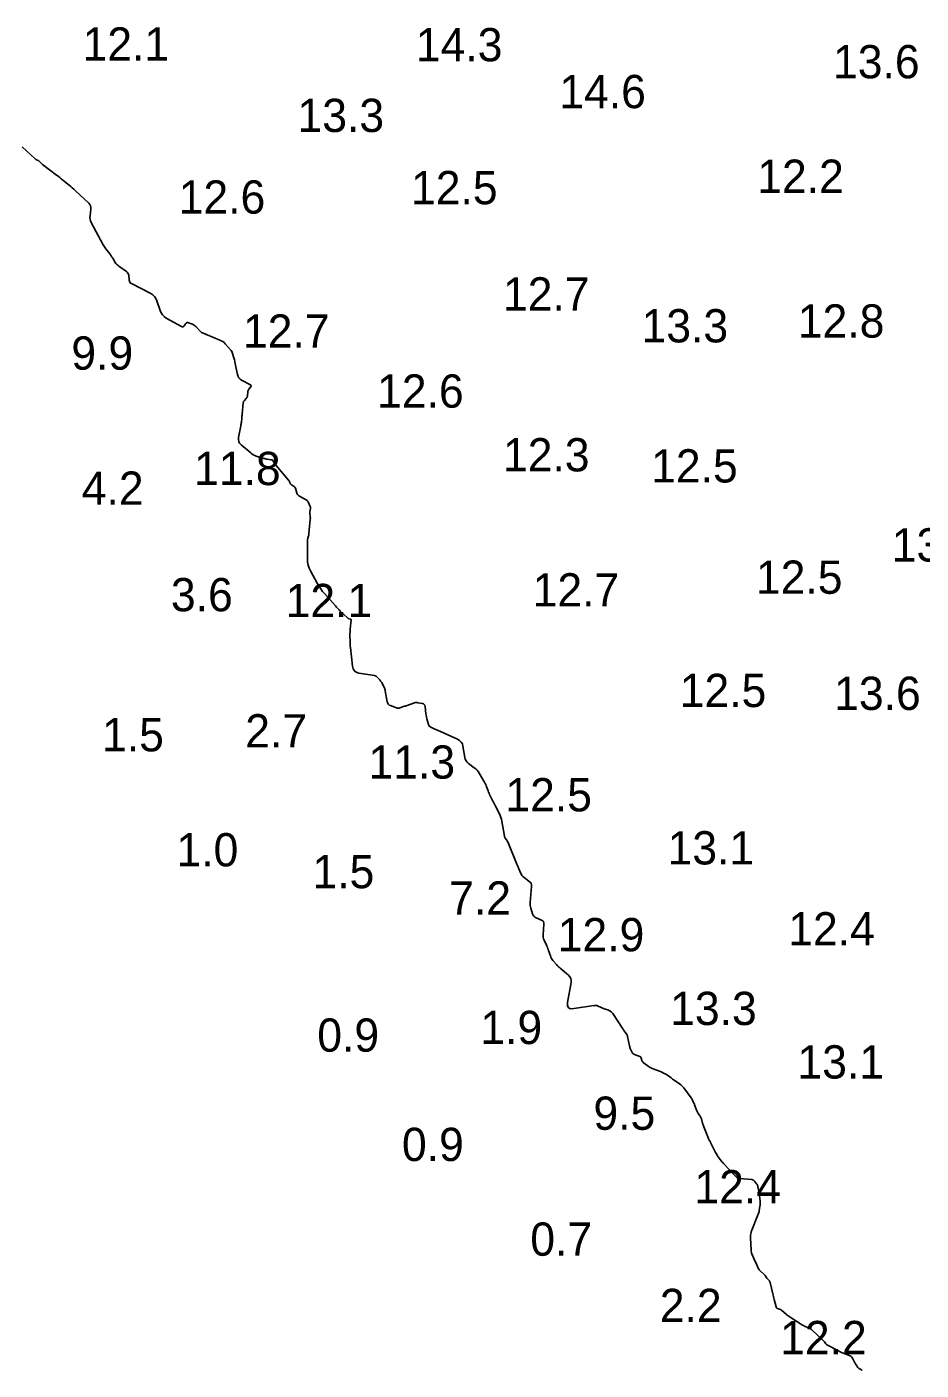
# Model space of a CAD drawing. Extents: x 815352 to 820877, y 582403 to 597439.
# Drawn here: x 818143.8 to 818278.3, y 595113.1 to 595315 of the extents above; entities that cross this region are included whole.
import ezdxf

# ---------------------------------------------------------------- set-up
doc = ezdxf.new("R2010")
doc.units = 0
doc.layers.add('V-CONT-EL12', color=7, linetype='Continuous')
doc.layers.add('V-TOPO-SOUN', color=7, linetype='Continuous')

msp = doc.modelspace()

# ---------------------------------------------------------------- linework, layer by layer
at = {"layer": 'V-CONT-EL12'}
msp.add_lwpolyline([(818269.4, 595113.03), (818269.34, 595113.08), (818269.28, 595113.12), (818269.22, 595113.15), (818268.96, 595113.29), (818268.9, 595113.33), (818268.85, 595113.37), (818268.8, 595113.42), (818268.76, 595113.48), (818268.51, 595113.84), (818268.46, 595113.92), (818268.4, 595114), (818268.35, 595114.09), (818268.31, 595114.17), (818267.93, 595114.87), (818267.84, 595115), (818267.73, 595115.11), (818267.61, 595115.2), (818267.46, 595115.27), (818266.59, 595115.59), (818266.39, 595115.67), (818266.2, 595115.75), (818266.01, 595115.84), (818265.83, 595115.94), (818264.18, 595116.83), (818264.11, 595116.87), (818264.05, 595116.92), (818264, 595116.98), (818263.95, 595117.04), (818263.76, 595117.3), (818263.71, 595117.36), (818263.66, 595117.42), (818263.6, 595117.48), (818263.54, 595117.54), (818261.9, 595119.05), (818261.77, 595119.16), (818261.63, 595119.25), (818261.49, 595119.34), (818261.34, 595119.41), (818260.72, 595119.68), (818260.56, 595119.75), (818260.41, 595119.82), (818260.27, 595119.91), (818260.12, 595120), (818258.56, 595121.02), (818258.42, 595121.12), (818258.28, 595121.21), (818258.15, 595121.32), (818258.02, 595121.42), (818257.26, 595122.06), (818257.25, 595122.07), (818257.24, 595122.08), (818257.23, 595122.09), (818257.22, 595122.1), (818257.18, 595122.16), (818257.17, 595122.17), (818257.16, 595122.18), (818257.15, 595122.19), (818257.13, 595122.2), (818256.66, 595122.34), (818256.59, 595122.38), (818256.53, 595122.42), (818256.48, 595122.49), (818256.45, 595122.56), (818256.16, 595123.69), (818256.11, 595123.9), (818256.05, 595124.12), (818256, 595124.34), (818255.95, 595124.55), (818255.55, 595126.26), (818255.52, 595126.34), (818255.49, 595126.41), (818255.45, 595126.48), (818255.4, 595126.54), (818255.17, 595126.8), (818255.12, 595126.85), (818255.07, 595126.91), (818255.02, 595126.97), (818254.98, 595127.03), (818254.81, 595127.28), (818254.76, 595127.34), (818254.71, 595127.4), (818254.66, 595127.46), (818254.61, 595127.51), (818254.11, 595127.95), (818254.01, 595128.05), (818253.93, 595128.15), (818253.86, 595128.26), (818253.79, 595128.38), (818253.4, 595129.23), (818253.33, 595129.38), (818253.26, 595129.54), (818253.19, 595129.69), (818253.12, 595129.84), (818252.85, 595130.45), (818252.79, 595130.61), (818252.75, 595130.77), (818252.72, 595130.93), (818252.7, 595131.09), (818252.6, 595132.97), (818252.6, 595133.07), (818252.6, 595133.16), (818252.61, 595133.26), (818252.63, 595133.35), (818252.7, 595133.74), (818252.72, 595133.83), (818252.75, 595133.93), (818252.78, 595134.02), (818252.82, 595134.11), (818253.78, 595136.51), (818253.83, 595136.63), (818253.87, 595136.76), (818253.9, 595136.89), (818253.93, 595137.02), (818254.03, 595137.69), (818254.04, 595137.76), (818254.05, 595137.82), (818254.06, 595137.88), (818254.06, 595137.95), (818254.09, 595138.2), (818254.09, 595138.27), (818254.09, 595138.33), (818254.09, 595138.39), (818254.08, 595138.46), (818253.93, 595139.68), (818253.91, 595139.8), (818253.89, 595139.92), (818253.87, 595140.04), (818253.84, 595140.16), (818253.74, 595140.65), (818253.71, 595140.76), (818253.67, 595140.88), (818253.61, 595140.98), (818253.54, 595141.08), (818253.22, 595141.49), (818253.14, 595141.58), (818253.04, 595141.65), (818252.93, 595141.69), (818252.81, 595141.71), (818250.97, 595141.86), (818250.84, 595141.88), (818250.71, 595141.93), (818250.6, 595141.99), (818250.5, 595142.08), (818250.11, 595142.48), (818250.01, 595142.58), (818249.92, 595142.68), (818249.82, 595142.78), (818249.72, 595142.88), (818248.7, 595143.97), (818248.58, 595144.11), (818248.45, 595144.26), (818248.33, 595144.4), (818248.21, 595144.55), (818247.75, 595145.15), (818247.63, 595145.31), (818247.53, 595145.46), (818247.43, 595145.63), (818247.35, 595145.79), (818246.67, 595147.18), (818246.64, 595147.24), (818246.61, 595147.29), (818246.58, 595147.35), (818246.54, 595147.41), (818246.41, 595147.63), (818246.38, 595147.69), (818246.35, 595147.75), (818246.32, 595147.81), (818246.29, 595147.87), (818245.59, 595149.64), (818245.54, 595149.78), (818245.49, 595149.92), (818245.44, 595150.06), (818245.4, 595150.2), (818245.23, 595150.84), (818245.19, 595150.95), (818245.15, 595151.06), (818245.1, 595151.16), (818245.03, 595151.26), (818244.77, 595151.64), (818244.71, 595151.74), (818244.65, 595151.84), (818244.6, 595151.95), (818244.55, 595152.05), (818244.22, 595152.95), (818244.18, 595153.04), (818244.15, 595153.13), (818244.11, 595153.22), (818244.07, 595153.31), (818243.91, 595153.67), (818243.87, 595153.76), (818243.83, 595153.84), (818243.77, 595153.92), (818243.72, 595154), (818242.57, 595155.5), (818242.43, 595155.66), (818242.29, 595155.82), (818242.13, 595155.95), (818241.96, 595156.08), (818241.14, 595156.64), (818241.02, 595156.72), (818240.9, 595156.8), (818240.78, 595156.89), (818240.67, 595156.98), (818240.13, 595157.4), (818240.05, 595157.46), (818239.97, 595157.51), (818239.89, 595157.56), (818239.81, 595157.61), (818239.46, 595157.78), (818239.37, 595157.83), (818239.29, 595157.87), (818239.2, 595157.91), (818239.11, 595157.94), (818237.85, 595158.43), (818237.68, 595158.5), (818237.52, 595158.58), (818237.36, 595158.68), (818237.21, 595158.78), (818236.48, 595159.33), (818236.41, 595159.39), (818236.36, 595159.45), (818236.32, 595159.53), (818236.29, 595159.61), (818236.19, 595159.95), (818236.16, 595160.03), (818236.12, 595160.1), (818236.06, 595160.15), (818235.98, 595160.19), (818235.19, 595160.49), (818235.07, 595160.55), (818234.97, 595160.63), (818234.89, 595160.72), (818234.82, 595160.83), (818234.59, 595161.31), (818234.54, 595161.43), (818234.5, 595161.55), (818234.46, 595161.68), (818234.43, 595161.81), (818234.14, 595163.21), (818234.11, 595163.31), (818234.07, 595163.42), (818234.02, 595163.52), (818233.96, 595163.61), (818233.7, 595163.98), (818233.63, 595164.08), (818233.57, 595164.17), (818233.5, 595164.26), (818233.44, 595164.36), (818231.93, 595166.66), (818231.88, 595166.72), (818231.83, 595166.78), (818231.77, 595166.84), (818231.71, 595166.89), (818231.45, 595167.08), (818231.38, 595167.12), (818231.31, 595167.16), (818231.24, 595167.19), (818231.17, 595167.22), (818230.63, 595167.4), (818230.51, 595167.44), (818230.4, 595167.48), (818230.28, 595167.52), (818230.17, 595167.57), (818229.63, 595167.82), (818229.5, 595167.87), (818229.37, 595167.89), (818229.23, 595167.9), (818229.1, 595167.89), (818226.04, 595167.41), (818225.57, 595167.4), (818225.26, 595167.55), (818225.11, 595167.86), (818225.13, 595168.34), (818225.66, 595171.32), (818225.68, 595171.64), (818225.62, 595171.93), (818225.48, 595172.2), (818225.26, 595172.43), (818224.02, 595173.49), (818223.87, 595173.62), (818223.72, 595173.76), (818223.58, 595173.9), (818223.45, 595174.04), (818222.91, 595174.64), (818222.79, 595174.8), (818222.68, 595174.96), (818222.6, 595175.14), (818222.53, 595175.32), (818222.26, 595176.15), (818222.19, 595176.35), (818222.12, 595176.55), (818222.03, 595176.74), (818221.95, 595176.94), (818221.59, 595177.7), (818221.51, 595177.89), (818221.46, 595178.09), (818221.44, 595178.29), (818221.44, 595178.5), (818221.57, 595180.11), (818221.56, 595180.31), (818221.5, 595180.48), (818221.38, 595180.62), (818221.2, 595180.72), (818220.38, 595181.07), (818220.2, 595181.17), (818220.05, 595181.31), (818219.93, 595181.47), (818219.85, 595181.66), (818219.6, 595182.5), (818219.54, 595182.71), (818219.51, 595182.93), (818219.5, 595183.14), (818219.51, 595183.36), (818219.71, 595185.77), (818219.71, 595186), (818219.65, 595186.2), (818219.54, 595186.37), (818219.37, 595186.53), (818218.53, 595187.16), (818218.39, 595187.28), (818218.27, 595187.41), (818218.17, 595187.56), (818218.08, 595187.72), (818217.79, 595188.41), (818217.72, 595188.59), (818217.65, 595188.76), (818217.58, 595188.93), (818217.51, 595189.11), (818216.14, 595192.46), (818216.1, 595192.54), (818216.06, 595192.61), (818216.02, 595192.68), (818215.97, 595192.75), (818215.75, 595193.01), (818215.71, 595193.08), (818215.67, 595193.15), (818215.64, 595193.23), (818215.62, 595193.31), (818215.24, 595195.6), (818215.19, 595195.88), (818215.11, 595196.16), (818215.01, 595196.42), (818214.89, 595196.68), (818214.3, 595197.83), (818214.2, 595198.03), (818214.11, 595198.22), (818214.01, 595198.42), (818213.91, 595198.61), (818213.5, 595199.42), (818213.41, 595199.6), (818213.33, 595199.78), (818213.25, 595199.97), (818213.18, 595200.15), (818212.89, 595200.9), (818212.82, 595201.08), (818212.74, 595201.26), (818212.65, 595201.44), (818212.55, 595201.62), (818211.83, 595202.82), (818211.68, 595203.04), (818211.51, 595203.25), (818211.32, 595203.44), (818211.1, 595203.62), (818210.21, 595204.27), (818210.01, 595204.45), (818209.86, 595204.65), (818209.75, 595204.89), (818209.68, 595205.14), (818209.4, 595206.84), (818209.31, 595207.19), (818209.14, 595207.48), (818208.9, 595207.72), (818208.59, 595207.9), (818205.57, 595209.25), (818205.44, 595209.31), (818205.31, 595209.37), (818205.19, 595209.43), (818205.06, 595209.49), (818204.55, 595209.73), (818204.43, 595209.8), (818204.34, 595209.89), (818204.27, 595210), (818204.22, 595210.12), (818203.99, 595210.97), (818203.94, 595211.15), (818203.9, 595211.34), (818203.87, 595211.53), (818203.84, 595211.72), (818203.7, 595212.85), (818203.66, 595213.01), (818203.58, 595213.13), (818203.46, 595213.21), (818203.31, 595213.26), (818202.62, 595213.39), (818202.44, 595213.42), (818202.27, 595213.41), (818202.11, 595213.39), (818201.94, 595213.34), (818201.02, 595213), (818200.88, 595212.95), (818200.75, 595212.9), (818200.61, 595212.86), (818200.48, 595212.81), (818199.93, 595212.63), (818199.8, 595212.6), (818199.66, 595212.59), (818199.53, 595212.6), (818199.39, 595212.64), (818198.49, 595212.96), (818198.31, 595213.05), (818198.17, 595213.17), (818198.08, 595213.32), (818198.02, 595213.51), (818197.72, 595215.18), (818197.69, 595215.32), (818197.65, 595215.47), (818197.59, 595215.6), (818197.53, 595215.74), (818197.25, 595216.28), (818197.18, 595216.41), (818197.1, 595216.53), (818197.02, 595216.65), (818196.93, 595216.76), (818196.55, 595217.21), (818196.45, 595217.31), (818196.34, 595217.39), (818196.21, 595217.44), (818196.08, 595217.48), (818193.75, 595217.85), (818193.36, 595217.97), (818193.07, 595218.17), (818192.88, 595218.47), (818192.79, 595218.87), (818192.48, 595221.7), (818192.46, 595221.92), (818192.44, 595222.15), (818192.43, 595222.38), (818192.42, 595222.61), (818192.41, 595223.53), (818192.41, 595223.76), (818192.42, 595223.99), (818192.43, 595224.22), (818192.45, 595224.45), (818192.57, 595225.83), (818192.57, 595225.88), (818192.55, 595225.92), (818192.52, 595225.95), (818192.47, 595225.97), (818192.23, 595226.02), (818192.18, 595226.04), (818192.12, 595226.06), (818192.07, 595226.1), (818192.03, 595226.13), (818190.96, 595227.17), (818190.77, 595227.36), (818190.59, 595227.55), (818190.4, 595227.74), (818190.22, 595227.94), (818188.61, 595229.75), (818188.3, 595230.13), (818188.01, 595230.52), (818187.73, 595230.93), (818187.49, 595231.36), (818186.48, 595233.2), (818186.27, 595233.64), (818186.13, 595234.09), (818186.04, 595234.56), (818186.01, 595235.04), (818186.03, 595237.78), (818186.03, 595237.87), (818186.04, 595237.96), (818186.06, 595238.05), (818186.08, 595238.14), (818186.18, 595238.49), (818186.21, 595238.58), (818186.22, 595238.66), (818186.24, 595238.75), (818186.25, 595238.84), (818186.45, 595240.97), (818186.45, 595241.01), (818186.45, 595241.06), (818186.46, 595241.1), (818186.46, 595241.14), (818186.45, 595241.3), (818186.45, 595241.34), (818186.45, 595241.38), (818186.44, 595241.42), (818186.44, 595241.46), (818186.39, 595241.8), (818186.38, 595241.87), (818186.38, 595241.94), (818186.38, 595242.01), (818186.39, 595242.08), (818186.47, 595242.6), (818186.47, 595242.7), (818186.47, 595242.81), (818186.44, 595242.91), (818186.4, 595243.01), (818186.11, 595243.57), (818186.04, 595243.69), (818185.96, 595243.79), (818185.85, 595243.88), (818185.74, 595243.95), (818184.81, 595244.45), (818184.68, 595244.53), (818184.58, 595244.63), (818184.49, 595244.76), (818184.44, 595244.9), (818184.21, 595245.64), (818184.17, 595245.72), (818184.13, 595245.79), (818184.07, 595245.85), (818184, 595245.9), (818183.68, 595246.08), (818183.61, 595246.13), (818183.56, 595246.18), (818183.51, 595246.24), (818183.47, 595246.31), (818183.34, 595246.59), (818183.3, 595246.66), (818183.26, 595246.73), (818183.21, 595246.79), (818183.17, 595246.86), (818181.3, 595249.08), (818181.24, 595249.15), (818181.18, 595249.23), (818181.13, 595249.31), (818181.08, 595249.39), (818180.88, 595249.72), (818180.82, 595249.79), (818180.76, 595249.85), (818180.68, 595249.89), (818180.59, 595249.91), (818179.98, 595250.01), (818179.85, 595250.03), (818179.72, 595250.06), (818179.59, 595250.09), (818179.46, 595250.13), (818178.32, 595250.48), (818178.1, 595250.56), (818177.88, 595250.67), (818177.68, 595250.79), (818177.49, 595250.94), (818176.05, 595252.17), (818175.83, 595252.4), (818175.69, 595252.67), (818175.64, 595252.96), (818175.66, 595253.28), (818176.01, 595255), (818176.03, 595255.15), (818176.06, 595255.29), (818176.08, 595255.44), (818176.09, 595255.59), (818176.15, 595256.18), (818176.17, 595256.33), (818176.18, 595256.47), (818176.19, 595256.62), (818176.21, 595256.77), (818176.37, 595258.46), (818176.39, 595258.57), (818176.42, 595258.66), (818176.47, 595258.75), (818176.54, 595258.83), (818176.82, 595259.14), (818176.89, 595259.22), (818176.93, 595259.31), (818176.97, 595259.4), (818176.99, 595259.5), (818177.04, 595260.11), (818177.06, 595260.22), (818177.09, 595260.33), (818177.15, 595260.43), (818177.21, 595260.52), (818177.51, 595260.88), (818177.56, 595260.97), (818177.57, 595261.05), (818177.53, 595261.12), (818177.45, 595261.17), (818176.13, 595261.88), (818175.9, 595262.03), (818175.72, 595262.22), (818175.59, 595262.45), (818175.5, 595262.71), (818175.12, 595264.6), (818175.09, 595264.76), (818175.05, 595264.93), (818175.01, 595265.09), (818174.96, 595265.25), (818174.78, 595265.89), (818174.72, 595266.04), (818174.65, 595266.19), (818174.57, 595266.33), (818174.46, 595266.45), (818173.66, 595267.35), (818173.48, 595267.53), (818173.29, 595267.68), (818173.07, 595267.81), (818172.85, 595267.92), (818170.97, 595268.69), (818170.88, 595268.73), (818170.79, 595268.76), (818170.7, 595268.8), (818170.61, 595268.84), (818170.26, 595268.98), (818170.18, 595269.02), (818170.1, 595269.07), (818170.02, 595269.13), (818169.95, 595269.19), (818169.22, 595269.95), (818169.11, 595270.05), (818168.99, 595270.14), (818168.87, 595270.22), (818168.73, 595270.28), (818168.13, 595270.52), (818168.02, 595270.55), (818167.92, 595270.54), (818167.83, 595270.5), (818167.75, 595270.42), (818167.45, 595270.02), (818167.38, 595269.94), (818167.29, 595269.9), (818167.19, 595269.9), (818167.09, 595269.94), (818164.78, 595271.22), (818164.47, 595271.43), (818164.21, 595271.69), (818164.01, 595271.99), (818163.86, 595272.34), (818163.39, 595273.81), (818163.24, 595274.16), (818163.04, 595274.45), (818162.78, 595274.7), (818162.46, 595274.91), (818159.59, 595276.4), (818159.44, 595276.49), (818159.34, 595276.61), (818159.26, 595276.76), (818159.23, 595276.93), (818159.15, 595277.65), (818159.11, 595277.83), (818159.04, 595277.98), (818158.94, 595278.11), (818158.81, 595278.23), (818157.65, 595279.03), (818157.5, 595279.15), (818157.37, 595279.27), (818157.24, 595279.42), (818157.14, 595279.57), (818156.75, 595280.23), (818156.64, 595280.39), (818156.54, 595280.55), (818156.43, 595280.7), (818156.32, 595280.86), (818155.71, 595281.64), (818155.6, 595281.79), (818155.5, 595281.94), (818155.41, 595282.09), (818155.31, 595282.25), (818154.96, 595282.89), (818154.88, 595283.05), (818154.79, 595283.21), (818154.71, 595283.37), (818154.62, 595283.53), (818153.52, 595285.61), (818153.42, 595285.84), (818153.36, 595286.08), (818153.33, 595286.33), (818153.34, 595286.58), (818153.47, 595287.61), (818153.48, 595287.86), (818153.43, 595288.09), (818153.32, 595288.3), (818153.16, 595288.48), (818151.14, 595290.37), (818150.91, 595290.58), (818150.68, 595290.78), (818150.45, 595290.98), (818150.21, 595291.18), (818149.26, 595291.96), (818149.02, 595292.15), (818148.78, 595292.35), (818148.53, 595292.53), (818148.29, 595292.72), (818146.21, 595294.3), (818146.15, 595294.35), (818146.09, 595294.4), (818146.03, 595294.45), (818145.98, 595294.51), (818145.75, 595294.77), (818145.7, 595294.82), (818145.65, 595294.86), (818145.6, 595294.89), (818145.54, 595294.92), (818145.3, 595295.01), (818145.24, 595295.04), (818145.19, 595295.07), (818145.13, 595295.11), (818145.08, 595295.15), (818143.13, 595296.98)], dxfattribs=at)

# ---------------------------------------------------------------- texts
at = {"layer": 'V-TOPO-SOUN'}
for s, p in [('12.1 ', (818152.22, 595309.92)), ('14.3 ', (818202.32, 595309.82)), ('13.6 ', (818265.02, 595307.26)), ('14.6 ', (818223.88, 595302.77)), ('13.3 ', (818184.53, 595299.19)), ('12.2 ', (818253.63, 595290.04)), ('12.5 ', (818201.59, 595288.33)), ('12.6 ', (818166.67, 595286.92)), ('12.7 ', (818215.41, 595272.35)), ('13.3 ', (818236.24, 595267.56)), ('12.8 ', (818259.73, 595268.28)), ('12.7 ', (818176.33, 595266.77)), ('9.9', (818150.53, 595263.46)), ('12.6 ', (818196.49, 595257.75)), ('12.3 ', (818215.41, 595248.17)), ('11.8 ', (818168.98, 595246.11)), ('12.5 ', (818237.68, 595246.5)), ('4.2', (818152.1, 595243.15)), ('13.1 ', (818273.85, 595234.62)), ('12.5 ', (818253.43, 595229.77)), ('3.6', (818165.5, 595227.14)), ('12.7 ', (818219.87, 595227.86)), ('12.1 ', (818182.74, 595226.26)), ('12.5 ', (818241.98, 595212.74)), ('13.6 ', (818265.19, 595212.31)), ('2.7', (818176.67, 595206.67)), ('1.5', (818155.15, 595206.08)), ('11.3 ', (818195.2, 595201.98)), ('12.5 ', (818215.77, 595197.06)), ('1.0', (818166.34, 595188.79)), ('13.1 ', (818240.15, 595189.08)), ('1.5', (818186.78, 595185.51)), ('7.2', (818207.32, 595181.54)), ('12.4 ', (818258.29, 595176.91)), ('12.9 ', (818223.64, 595176.03)), ('13.3 ', (818240.54, 595164.94)), ('1.9', (818212.01, 595162.08)), ('0.9', (818187.5, 595160.93)), ('13.1 ', (818259.67, 595156.9)), ('9.5', (818229, 595149.19)), ('0.9', (818200.23, 595144.5)), ('12.4 ', (818244.18, 595138.13)), ('0.7', (818219.52, 595130.26)), ('2.2', (818238.98, 595120.29)), ('12.2 ', (818257.07, 595115.46))]:
    msp.add_text(s, height=5, dxfattribs=at).set_placement(p)

doc.saveas('drawing.dxf')
